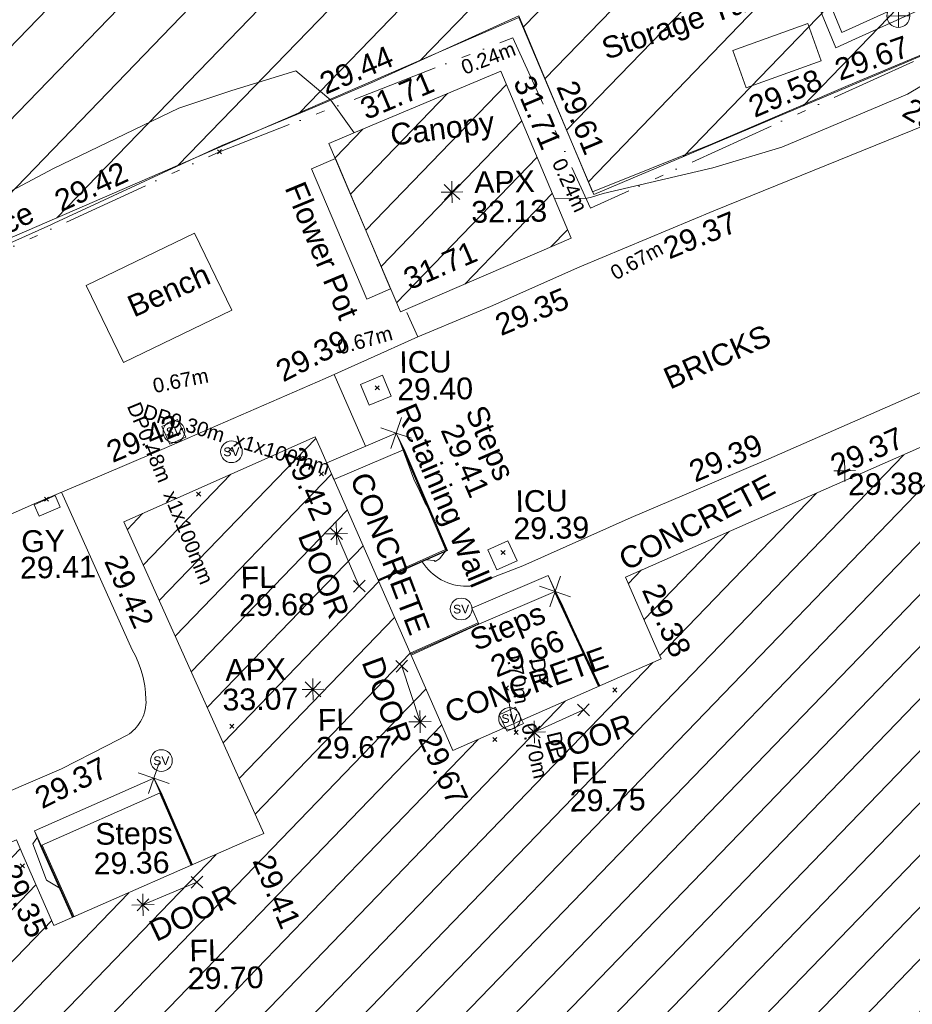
# Model space of a CAD drawing. Header units: millimetres. Extents: x -290717 to 520720, y -103372 to 287762.
# Tile 320 of 375: x 312091 to 327508, y 91078 to 108074. Entities that reach past the tile are written whole.
import ezdxf

# ---------------------------------------------------------------- set-up
doc = ezdxf.new("R2010")
doc.units = ezdxf.units.MM
for name, pattern in [('IMPORT-HIDDEN2 _3_', [4762.5, 3175, -1587.5]), ('IMPORT-UG_ELEC_LV_QLB2 _2_', [2700, 1500, -300.0000000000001, 0, -250, 150, -300.0000000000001, 0, -200]), ('IMPORT-UG_ELEC_STREET LIGHTING_QLB2 _2_', [2700, 1500, -300.0000000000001, 0, -250, 150, -300.0000000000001, 0, -200]), ('IMPORT-UG_WATER_QLB2 _2_', [2500, 1500, -300.0000000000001, 0, -50, 150, -300.0000000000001, 0, -200])]:
    doc.linetypes.add(name, pattern=pattern)
for name, color, linetype, lineweight, true_color in [('00_TOPO_APEX_BUILDING', 7, 'Continuous', 9, 0x666666), ('00_TOPO_LEVEL_FLOOR', 7, 'Continuous', 9, 0x666666), ('00_TOPO_SERV_STOP_VALVE', 7, 'Continuous', 9, 0x666666), ('00_TOPO_TOP_OF_WALL', 7, 'Continuous', 9, 0x666666), ('00_UAV_APEX_BUILDING', 7, 'Continuous', 9, 0x666666), ('00_UAV_BUILDING_CANOPY', 7, 'Continuous', 9, 0xff7fff), ('00_UAV_BUILDING_HATCH', 7, 'Continuous', 9, 0x999999), ('00_UAV_BUILDING_OUTLINE', 5, 'Continuous', 9, 0x0000ff), ('00_UAV_COLLECTION_TANK', 4, 'Continuous', 9, 0x00ffff), ('00_UAV_CONCRETE', 9, 'Continuous', 9, 0x808080), ('00_UAV_FENCE', 7, 'Continuous', 9, 0x264c2f), ('00_UAV_FURN_BENCH', 7, 'Continuous', 9, 0x999999), ('00_UAV_FURN_FLOWER_POT', 9, 'Continuous', 9, 0x808080), ('00_UAV_INT_DOOR', 7, 'Continuous', 9, 0x7f4f3f), ('00_UAV_LEVEL_FLOOR', 7, 'Continuous', 9, 0x666666), ('00_UAV_LEVEL_SPOT', 7, 'Continuous', 9, 0x666666), ('00_UAV_SERV_GULLY', 7, 'Continuous', 9, 0x5252a5), ('00_UAV_SERV_IC', 5, 'Continuous', 9, 0x0000ff), ('00_UAV_STEPS', 7, 'Continuous', 9, 0x666666), ('00_UAV_WALL', 7, 'Continuous', 9, 0x7c00a5), ('00_UAV_WALL_RETAINING', 7, 'Continuous', 9, 0x7c00a5), ('01_DTM_CONTOUR_MNR', 7, 'Continuous', 9, 0xa5a552), ('12333-PUM-2D-U-0001-C01 - Rev2_REVIT IMPORT_dwg', 7, 'Continuous', 9, 0x767676), ('PUM-CHAMBER EXTENTS', 6, 'IMPORT-HIDDEN2 _3_', 9, 0xff00ff), ('PUM-ELECTRIC-LV-QLB2', 1, 'IMPORT-UG_ELEC_LV_QLB2 _2_', 9, 0xff0000), ('PUM-ELECTRIC-MH', 1, 'Continuous', 9, 0xff0000), ('PUM-ELECTRIC-SL-QLB2', 7, 'IMPORT-UG_ELEC_STREET LIGHTING_QLB2 _2_', 9, 0xff7f7f), ('PUM-UNABLE TO SURVEY', 190, 'Continuous', 9, 0x7f00ff), ('PUM-WATER-MH', 5, 'Continuous', 9, 0x0000ff), ('PUM-WATER-QLB2', 5, 'IMPORT-UG_WATER_QLB2 _2_', 9, 0x0000ff)]:
    doc.layers.add(name, color=color, linetype=linetype, lineweight=lineweight, true_color=true_color)
for name, color, linetype, lineweight in [('00_UAV_DRIVE_WAY', 7, 'Continuous', 9), ('00_UAV_SURFACE', 7, 'Continuous', 9), ('00_UAV_SURVEY_TEXT', 7, 'Continuous', 9), ('GEN-TEXT', 7, 'Continuous', 9)]:
    doc.layers.add(name, color=color, linetype=linetype, lineweight=lineweight)
doc.styles.add('Arial_1', font='arial.ttf', dxfattribs={"height": 250})
doc.styles.add('Swis721 Lt BT', font='swissl.ttf', dxfattribs={"height": 399.9999999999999})
doc.styles.add('Swis721 Lt BT_2', font='swissl.ttf', dxfattribs={"height": 375})
pattern_1 = [(45, (0, 0), (-441.9417382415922, 441.9417382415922), [])]

# ---------------------------------------------------------------- blocks, each defined once
blk = doc.blocks.new('12333-PUM-2D-U-0001-C01 - Rev2_REVIT IMPORT_dwg_MSL_Apex_SYM-2077252-Site Location Plan Existing')
at = {"layer": '00_TOPO_APEX_BUILDING', "color": 254, "true_color": 0xcccccc, "flags": 128}
for points in [[(500.8627267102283, 0), (0, 0), (0, 500.8627267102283)], [(0, -500.8627267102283), (0, 0), (-500.8627267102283, 0)], [(354.163430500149, 354.1634305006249), (0, 0), (-354.1634305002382, 354.1634305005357)], [(354.1634305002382, -354.1634305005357), (0, 0), (-354.163430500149, -354.1634305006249)]]:
    blk.add_lwpolyline(points, dxfattribs=at)
blk = doc.blocks.new('12333-PUM-2D-U-0001-C01 - Rev2_REVIT IMPORT_dwg_MSL_Sluice_Valve_SYM-2077246-Site Location Plan Existing')
at = {"layer": '00_TOPO_SERV_STOP_VALVE', "color": 254, "true_color": 0xcccccc}
blk.add_circle((0, 0), 500.0000000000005, dxfattribs=at)
at = {"layer": '00_TOPO_SERV_STOP_VALVE', "insert": (0, 198.9876086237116), "char_height": 399.9999999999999, "width": 785.1100955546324, "attachment_point": 2, "line_spacing_factor": 1.005061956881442, "style": 'Swis721 Lt BT'}
blk.add_mtext('SV', dxfattribs=at)
blk = doc.blocks.new('12333-PUM-2D-U-0001-C01 - Rev2_REVIT IMPORT_dwg_MSL_Node_Linework_1-2077247-Site Location Plan Existing')
at = {"layer": '00_UAV_STEPS', "color": 254, "true_color": 0xcccccc, "flags": 128}
for points in [[(256.5421955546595, 704.8438894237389), (0, 0), (-704.8438894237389, 256.5421955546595)], [(704.8438894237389, -256.5421955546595), (0, 0), (-256.5421955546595, -704.8438894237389)]]:
    blk.add_lwpolyline(points, dxfattribs=at)
blk = doc.blocks.new('12333-PUM-2D-U-0001-C01 - Rev2_REVIT IMPORT_dwg_TOW-2077249-Site Location Plan Existing')
at = {"layer": '00_TOPO_TOP_OF_WALL', "color": 254, "true_color": 0xcccccc, "flags": 128}
for points in [[(0, 525.0554400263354), (0, 0), (-525.0554401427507, 0)], [(525.0554401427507, 0), (0, 0), (0, -525.0554400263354)]]:
    blk.add_lwpolyline(points, dxfattribs=at)
at = {"layer": '00_TOPO_TOP_OF_WALL', "color": 254, "true_color": 0xcccccc}
blk.add_circle((0, 0), 525.0554401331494, dxfattribs=at)
blk = doc.blocks.new('12333-PUM-2D-U-0001-C01 - Rev2_REVIT IMPORT_dwg_MSL_FLlvl_SYM-V141-Site Location Plan Existing')
at = {"layer": '00_TOPO_LEVEL_FLOOR', "color": 254, "true_color": 0xcccccc, "flags": 128}
for points in [[(38.9261101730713, 0), (0, 0), (0, 38.9261101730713)], [(0, -38.9261101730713), (0, 0), (-38.9261101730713, 0)]]:
    blk.add_lwpolyline(points, dxfattribs=at)
blk = doc.blocks.new('12333-PUM-2D-U-0001-C01 - Rev2_REVIT IMPORT_dwg_MSL_Node_Linework-V165-Site Location Plan Existing')
at = {"layer": '00_UAV_INT_DOOR', "color": 9, "true_color": 0xd4c4bf, "flags": 128}
for points in [[(530.3860888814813, 530.3860888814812), (0, 0), (-530.3860888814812, 530.3860888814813)], [(530.3860888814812, -530.3860888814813), (0, 0), (-530.3860888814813, -530.3860888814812)]]:
    blk.add_lwpolyline(points, dxfattribs=at)
blk = doc.blocks.new('12333-PUM-2D-U-0001-C01 - Rev2_REVIT IMPORT_dwg_UAV-2077255-Site Location Plan Existing')
at = {"layer": '00_UAV_LEVEL_SPOT', "color": 254, "true_color": 0xcccccc, "flags": 128}
for points in [[(500.0000000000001, 0), (0, 0), (0, 500.0000000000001)], [(0, -500.0000000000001), (0, 0), (-500.0000000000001, 0)]]:
    blk.add_lwpolyline(points, dxfattribs=at)
blk = doc.blocks.new('12333-PUM-2D-U-0001-C01 - Rev2_REVIT IMPORT_dwg_MGS62954_T2_Galway_ITM_3d_Rev1-2077680-Site Location Plan Existing')
at = {"layer": '00_UAV_BUILDING_HATCH', "true_color": 0xcccccc}
h = blk.add_hatch(dxfattribs=at)
h.set_pattern_fill('FP_1', color=254, style=0, pattern_type=2)
h.set_pattern_definition(pattern_1)
h.paths.add_polyline_path([(534222375.6066167, 725652874.3746083), (534225344.6066167, 725654095.3746083), (534224183.6066169, 725657002.3746082), (534221193.6066169, 725655805.3746083), (534221552.5510837, 725654915.3016536)])
h = blk.add_hatch(dxfattribs=at)
h.set_pattern_fill('FP_1', color=254, style=0, pattern_type=2)
h.set_pattern_definition(pattern_1)
h.paths.add_polyline_path([(534216501.2405841, 725624672.1803256), (534222581.0661842, 725627217.478084), (534219773.1094857, 725633924.7039714), (534222076.2973717, 725634888.9255378), (534223209.8598302, 725632181.2415231), (534229137.0404626, 725634662.6349992), (534228000.6934177, 725637376.9704161), (534230290.8793015, 725638335.7487396), (534233115.7327259, 725631588.1624868), (534239218.3983119, 725634143.0221257), (534232255.898877, 725650773.9966983), (534226181.442049, 725648230.9465574), (534226776.7979999, 725646808.84954), (534223150.4552031, 725645290.69379), (534220866.391756, 725650746.522041), (534217539.2405843, 725649334.1803254), (534219859.2598308, 725643915.1645024), (534216208.936678, 725642386.9694604), (534215584.7937852, 725643877.828408), (534209523.2405842, 725641340.1803257), (534213745.2493151, 725631255.2789888)])
at = {"layer": '00_UAV_BUILDING_CANOPY', "color": 254, "true_color": 0xcccccc, "flags": 128}
blk.add_lwpolyline([(534224183.6066167, 725657002.3746085), (534225344.6066168, 725654095.3746083), (534223615.3917969, 725653384.2357419), (534222375.6066167, 725652874.3746083), (534221193.6066167, 725655805.3746083), (534221656.9620135, 725655990.8717353)], close=True, dxfattribs=at)
at = {"layer": '00_UAV_BUILDING_OUTLINE', "color": 254, "true_color": 0xcccccc, "flags": 128}
blk.add_lwpolyline([(534210739.3507093, 725638435.318823), (534209523.2405841, 725641340.1803255), (534211230.5078885, 725642054.9218211), (534215584.7937852, 725643877.8284079), (534215692.7410397, 725643619.9801939), (534216208.936678, 725642386.9694604), (534219587.6421062, 725643801.4526905), (534219859.2598307, 725643915.1645023), (534218007.3006662, 725648240.9027615), (534217539.2405842, 725649334.1803256), (534220866.3917559, 725650746.522041), (534220942.078151, 725650565.7337298), (534222870.5324509, 725645959.3312837), (534223150.4552029, 725645290.69379), (534226776.7979999, 725646808.84954), (534226649.6707504, 725647112.51205), (534226181.4420491, 725648230.9465573), (534229675.1375241, 725649693.5699692), (534232255.898877, 725650773.9966983), (534233106.3204159, 725648742.6372534), (534235037.1648532, 725644130.5256053), (534236968.0092909, 725639518.4139572)], dxfattribs=at)
at = {"layer": '00_UAV_COLLECTION_TANK', "color": 254, "true_color": 0xcccccc, "flags": 128}
blk.add_lwpolyline([(534229715.6066167, 725657083.3746083), (534228415.6066167, 725656640.3746083), (534228195.7173141, 725657285.6479571), (534229495.717314, 725657728.647957)], close=True, dxfattribs=at)
at = {"layer": '00_UAV_CONCRETE', "color": 254, "true_color": 0xcccccc}
blk.add_line((534222442.9561338, 725646980.6614721), (534223626.4036693, 725647485.5152886), dxfattribs=at)
at = {"layer": '00_UAV_CONCRETE', "color": 254, "true_color": 0xcccccc, "flags": 128}
for points in [[(534234547.6066167, 725651144.3746083), (534233825.7809303, 725652846.5499713), (534233308.9915096, 725654081.3742646), (534232833.1129102, 725655210.2214566), (534232603.4520167, 725655750.8572199), (534232377.9870695, 725656281.6154689), (534228249.7992914, 725654692.9293654), (534227819.6066167, 725654527.3746083), (534225485.6066168, 725653601.3746082), (534223935.6066167, 725652943.3746083), (534223615.6702537, 725652816.7121049), (534222667.6066166, 725652441.3746084)], [(534222267.6066168, 725650786.3746082), (534222401.02042, 725650503.8490468), (534223119.4969112, 725648744.4548311), (534221918.8408713, 725648232.5894164)], [(534224847.6066167, 725648283.3746083), (534224971.3842397, 725648004.5258487), (534225706.1894404, 725646360.6430045)], [(534217975.9329507, 725644902.6593668), (534218098.1402934, 725644652.2904525), (534218619.920873, 725643396.3195751)], [(534215902.9329508, 725644030.6593664), (534215999.0624833, 725643768.4086597), (534216531.2128013, 725642521.8892341)]]:
    blk.add_lwpolyline(points, dxfattribs=at)
at = {"layer": '00_UAV_DRIVE_WAY', "color": 254, "true_color": 0xcccccc, "flags": 128}
blk.add_lwpolyline([(534204592.4373671, 725643831.0759318), (534205817.3712668, 725644372.7010932), (534207129.3712668, 725644913.7010932), (534206769.3712668, 725645813.7010931), (534207937.7221216, 725646312.9124151), (534208316.3712668, 725646474.7010931), (534211360.3712668, 725647744.7010933), (534212552.9659103, 725648236.1290909), (534213896.371267, 725648789.7010932), (534216035.3712668, 725649687.7010933), (534217172.8788086, 725650147.2780991), (534218124.371267, 725650531.7010932), (534221058.3712668, 725651746.7010931), (534221790.8225183, 725652062.885103), (534222667.6066166, 725652441.3746084), (534222485.6066167, 725652863.3746083)], dxfattribs=at)
at = {"layer": '00_UAV_FENCE', "color": 254, "true_color": 0xcccccc}
for p, q in [((534224955.3680381, 725647999.1757696), (534225684.0252553, 725646351.364046)), ((534223636.3892791, 725647461.0403934), (534222456.1277193, 725646949.1991638)), ((534218075.9058178, 725644641.674336), (534218594.5324004, 725643385.6907797)), ((534216562.6057841, 725642535.0317967), (534216029.564365, 725643780.888158))]:
    blk.add_line(p, q, dxfattribs=at)
at = {"layer": '00_UAV_FENCE', "color": 254, "true_color": 0xcccccc, "flags": 128}
for points in [[(534202510.3509521, 725648761.7753834), (534205347.9395009, 725649829.8071387), (534207189.5823609, 725650521.071677), (534208187.9395009, 725650895.8071387), (534211778.3764383, 725652501.459303), (534213102.9395009, 725653093.8071387), (534216367.4685073, 725654485.8738263), (534216425.939501, 725654510.8071387), (534219342.939501, 725655803.8071386), (534220815.6066167, 725656379.3746083), (534220964.9989092, 725656440.1334683), (534221978.6066166, 725656852.3746082), (534224510.6066167, 725657948.3746082), (534224926.5756717, 725656904.1864964), (534225729.6066167, 725654888.3746083), (534227810.6066167, 725655682.3746083), (534228365.1312739, 725655908.8211217), (534230178.6066167, 725656649.3746084), (534232945.6066167, 725657752.3746084), (534233001.9231317, 725657774.3690926), (534236786.7809302, 725659252.5499719)], [(534222381.1088584, 725650494.2605124), (534223085.6066167, 725648758.3746083), (534221907.4122285, 725648259.8884441)]]:
    blk.add_lwpolyline(points, dxfattribs=at)
at = {"layer": '00_UAV_FURN_BENCH', "color": 254, "true_color": 0xcccccc, "flags": 128}
blk.add_lwpolyline([(534216959.3715001, 725653425.701), (534218846.3715001, 725654297.701), (534219465.6415192, 725652957.6063603), (534217578.6415192, 725652085.6063602)], close=True, dxfattribs=at)
at = {"layer": '00_UAV_FURN_FLOWER_POT', "color": 254, "true_color": 0xcccccc, "flags": 128}
blk.add_lwpolyline([(534221300.4811485, 725655540.3583198), (534222213.7684373, 725653275.6840023), (534221797.7149496, 725653107.8998935), (534220884.4276609, 725655372.5742112)], close=True, dxfattribs=at)
at = {"layer": '00_UAV_INT_DOOR', "color": 254, "true_color": 0xcccccc}
for p, q in [((534221205.904, 725649066.0150001), (534221583.904, 725648154.0150001)), ((534222590.904, 725645797.0150001), (534222293.904, 725646759.015)), ((534224560.7450001, 725645582.5035), (534225417.7450001, 725645950.5035)), ((534217751.7450001, 725642719.5035), (534218691.7450001, 725643094.5034999))]:
    blk.add_line(p, q, dxfattribs=at)
at = {"layer": '00_UAV_SERV_GULLY', "color": 254, "true_color": 0xcccccc, "flags": 128}
blk.add_lwpolyline([(534215994.6066167, 725649658.3746083), (534216360.6066168, 725649808.3746082), (534216443.5179002, 725649606.0710763), (534216077.5179003, 725649456.0710763)], close=True, dxfattribs=at)
at = {"layer": '00_UAV_SERV_IC', "color": 254, "true_color": 0xcccccc, "flags": 128}
for points in [[(534221664.6066167, 725651636.3746083), (534222047.6066167, 725651789.3746083), (534222192.6156233, 725651426.3782061), (534221809.6156234, 725651273.3782061)], [(534224314.6066167, 725648544.3746083), (534223965.6066167, 725648394.3746082), (534223815.7163234, 725648743.1193573), (534224164.7163233, 725648893.1193573)]]:
    blk.add_lwpolyline(points, close=True, dxfattribs=at)
at = {"layer": '00_UAV_STEPS', "color": 254, "true_color": 0xcccccc, "flags": 128}
for points in [[(534221057.4018319, 725650290.2658145), (534222267.6066168, 725650786.3746082), (534222386.4565737, 725650496.4527434), (534221178.4067721, 725650001.2273592)], [(534223521.6066167, 725647742.3746082), (534224847.6066167, 725648283.3746083), (534224962.3892791, 725648002.0403935), (534223636.3892791, 725647461.0403934)], [(534218084.2405841, 725644645.1803255), (534216011.2405841, 725643773.1803254), (534215902.9329508, 725644030.6593664), (534217975.9329507, 725644902.6593668)]]:
    blk.add_lwpolyline(points, close=True, dxfattribs=at)
at = {"layer": '00_UAV_SURFACE', "color": 254, "true_color": 0xcccccc}
blk.add_line((534221730.1387699, 725650566.0461742), (534221215.3211959, 725651814.4531213), dxfattribs=at)
at = {"layer": '00_UAV_SURFACE', "color": 254, "true_color": 0xcccccc, "flags": 128}
for points in [[(534222674.8481652, 725648554.8915362), (534222745.1313964, 725648460.213726), (534222781.4256979, 725648417.2469968), (534222820.3462841, 725648376.6439905), (534222861.7395533, 725648338.5649488), (534222905.4421451, 725648303.1601523), (534222951.2815855, 725648270.5693277), (534222999.0769669, 725648240.9210958), (534223010.6066166, 725648234.3746083), (534223060.557619, 725648208.522848), (534223112.0332999, 725648185.8585495), (534223164.8305085, 725648166.4711586), (534223218.7408779, 725648150.4371884), (534223273.551649, 725648137.8199179), (534223329.0465084, 725648128.6691413), (534223385.0064436, 725648123.0209727), (534223441.210606, 725648120.897703), (534223497.4371836, 725648122.3077115), (534224413.6066167, 725648458.3746084), (534226301.6066167, 725649256.3746084), (534227227.4778247, 725649632.9213923), (534228691.6066167, 725650228.3746083), (534231788.6066167, 725651519.3746082)], [(534216471.6653882, 725649863.9731079), (534217644.3712668, 725647122.7010932), (534217696.4314775, 725647017.8399298), (534217741.8046725, 725646909.9167984), (534217780.3117843, 725646799.3576223), (534217811.8008428, 725646686.5987278), (534217828.3712669, 725646612.7010931), (534217848.0452306, 725646497.2928427), (534217860.4338284, 725646380.8769858), (534217865.4881679, 725646263.9129626), (534217865.3712667, 725646211.7010932), (534217862.0512781, 725646168.6628909), (534217856.0354493, 725646125.9180784), (534217847.3475227, 725646083.6353503), (534217836.021785, 725646041.9815768), (534217822.1029341, 725646001.1211462), (534217805.6459011, 725645961.2153164), (534217786.7156347, 725645922.4215773), (534217765.3868437, 725645884.8930303), (534217741.7437032, 725645848.7777827), (534217715.8795221, 725645814.2183656), (534217687.8963741, 725645781.3511691), (534217668.371267, 725645760.7010931), (534217637.1214883, 725645730.9225688), (534217604.063565, 725645703.1649952), (534217569.3279614, 725645677.537919), (534217533.0517632, 725645654.1424787), (534217520.3712668, 725645646.7010933), (534217178.8712997, 725645479.8729292), (534216388.3712668, 725645093.7010932), (534214424.3712668, 725644293.7010932)]]:
    blk.add_lwpolyline(points, dxfattribs=at)
at = {"layer": '00_UAV_WALL', "color": 254, "true_color": 0xcccccc, "flags": 128}
blk.add_lwpolyline([(534229414.6066167, 725659272.3746084), (534230084.6066168, 725657567.3746084), (534231982.6066167, 725658391.3746083), (534231565.4028459, 725659406.5091871), (534231301.6066167, 725660048.3746082), (534231487.1642875, 725660124.6357874), (534232242.9415644, 725658285.6887275), (534230319.6295652, 725657450.6997458), (534229973.8878953, 725657300.5990418), (534229227.8881533, 725659199.0013703)], close=True, dxfattribs=at)
at = {"layer": '00_UAV_WALL_RETAINING', "color": 254, "true_color": 0xcccccc}
for p, q in [((534224962.3892791, 725648002.0403935), (534225692.5639012, 725646354.9387202)), ((534223633.6612041, 725647467.7269506), (534222448.9269484, 725646966.3992852)), ((534218084.2405841, 725644645.1803255), (534218603.0268348, 725643389.2469448)), ((534216011.2405841, 725643773.1803254), (534216545.7104279, 725642527.9586148))]:
    blk.add_line(p, q, dxfattribs=at)
at = {"layer": '00_UAV_WALL_RETAINING', "color": 254, "true_color": 0xcccccc, "flags": 128}
blk.add_lwpolyline([(534222386.4565737, 725650496.4527434), (534223109.2405001, 725648748.1805), (534221913.6206647, 725648245.058663)], dxfattribs=at)
at = {"layer": '01_DTM_CONTOUR_MNR', "color": 254, "true_color": 0xcccccc, "flags": 128}
for points in [[(534232417.6820374, 725657179.5278105), (534231198.1405994, 725656478.7672632), (534229012.3237262, 725655601.0704659), (534227813.57773, 725655268.5610642), (534225911.2100469, 725654858.7867862), (534225713.2832559, 725654800.1475006), (534225633.0686034, 725654784.4043444), (534225071.9182818, 725654778.1523771)], [(534221631.8869498, 725655980.8333236), (534221240.0000001, 725656550.0000001), (534220642.5780159, 725657068.3972986), (534219532.9904652, 725656748.6432725), (534218609.1484993, 725656458.0175025), (534216430.0000002, 725655457.1746883), (534215784.2907109, 725655126.6523712), (534213483.1734713, 725654049.3741802), (534212954.855961, 725653811.3875372), (534212270.588423, 725653503.1525835), (534209031.095113, 725652221.7208918), (534208257.7707911, 725651893.9716024), (534207429.3400388, 725651556.933603), (534205933.2822344, 725651228.7972099), (534204937.359592, 725650991.6724536), (534203825.6346693, 725650361.6459333), (534202971.4388769, 725649674.5384889), (534202451.8742805, 725649388.7755824), (534202357.650269, 725649366.3070223)], [(534222308.6910853, 725650686.1534048), (534222439.808791, 725650313.2866477), (534222559.9841431, 725649983.6995772), (534222656.4143224, 725649770.8916289), (534222739.485057, 725649580.4619833), (534222839.9999999, 725649410.0000001), (534223099.107143, 725648753.9285717), (534222976.1171098, 725648599.7203767), (534222902.8928571, 725648554.7857144), (534222882.2281922, 725648576.6719345), (534222752.5000002, 725648591.2500002), (534222384.7338936, 725648437.3949581), (534221914.6551366, 725648242.5876712)], [(534224894.269174, 725648169.0039041), (534225066.6424112, 725647812.6040052), (534225400.0000001, 725647030), (534225697.7312301, 725646357.1020044)], [(534218089.447388, 725644647.3705487), (534218306.4179977, 725644129.8266459), (534218609.3288819, 725643391.8852749)], [(534216539.0364561, 725642525.1645797), (534216320.0000001, 725643030), (534216095.9775764, 725643176.7547227), (534215866.7889538, 725643806.6353841), (534215949.6703377, 725643919.5508765)]]:
    blk.add_lwpolyline(points, dxfattribs=at)
for name, p, xscale, yscale, zscale in [('12333-PUM-2D-U-0001-C01 - Rev2_REVIT IMPORT_dwg_TOW-2077249-Site Location Plan Existing', (534231063.3695001, 725657832.5445001), 0.375, 0.375, 0.375), ('12333-PUM-2D-U-0001-C01 - Rev2_REVIT IMPORT_dwg_MSL_Apex_SYM-2077252-Site Location Plan Existing', (534223302.6065, 725654928.3744999), 0.375, 0.375, 0.375), ('12333-PUM-2D-U-0001-C01 - Rev2_REVIT IMPORT_dwg_MSL_Sluice_Valve_SYM-2077246-Site Location Plan Existing', (534218429.3715001, 725650875.701), 0.375, 0.375, 0.375), ('12333-PUM-2D-U-0001-C01 - Rev2_REVIT IMPORT_dwg_MSL_Node_Linework_1-2077247-Site Location Plan Existing', (534222267.6066168, 725650786.3746082), 0.375, 0.375, 0.375), ('12333-PUM-2D-U-0001-C01 - Rev2_REVIT IMPORT_dwg_MSL_Sluice_Valve_SYM-2077246-Site Location Plan Existing', (534219416.3715002, 725650512.7010001), 0.375, 0.375, 0.375), ('12333-PUM-2D-U-0001-C01 - Rev2_REVIT IMPORT_dwg_UAV-2077255-Site Location Plan Existing', (534230000.0000001, 725650000.0000001), 0.375, 0.375, 0.375), ('12333-PUM-2D-U-0001-C01 - Rev2_REVIT IMPORT_dwg_MSL_FLlvl_SYM-V141-Site Location Plan Existing', (534221205.904, 725649066.0150001), 4.94, 4.94, 4.94), ('12333-PUM-2D-U-0001-C01 - Rev2_REVIT IMPORT_dwg_MSL_Node_Linework-V165-Site Location Plan Existing', (534221205.904, 725649066.0150001), 0.19, 0.19, 0.19), ('12333-PUM-2D-U-0001-C01 - Rev2_REVIT IMPORT_dwg_MSL_Node_Linework_1-2077247-Site Location Plan Existing', (534224962.3892791, 725648002.0403935), 0.375, 0.375, 0.375), ('12333-PUM-2D-U-0001-C01 - Rev2_REVIT IMPORT_dwg_MSL_Node_Linework-V165-Site Location Plan Existing', (534221583.904, 725648154.0150001), 0.19, 0.19, 0.19), ('12333-PUM-2D-U-0001-C01 - Rev2_REVIT IMPORT_dwg_MSL_Sluice_Valve_SYM-2077246-Site Location Plan Existing', (534223335.6066167, 725647729.3746084), 0.375, 0.375, 0.375), ('12333-PUM-2D-U-0001-C01 - Rev2_REVIT IMPORT_dwg_MSL_Node_Linework-V165-Site Location Plan Existing', (534222293.904, 725646759.015), 0.19, 0.19, 0.19), ('12333-PUM-2D-U-0001-C01 - Rev2_REVIT IMPORT_dwg_MSL_Apex_SYM-2077252-Site Location Plan Existing', (534220751.6065001, 725646386.3745002), 0.375, 0.375, 0.375), ('12333-PUM-2D-U-0001-C01 - Rev2_REVIT IMPORT_dwg_MSL_Node_Linework-V165-Site Location Plan Existing', (534225417.7450001, 725645950.5035), 0.19, 0.19, 0.19), ('12333-PUM-2D-U-0001-C01 - Rev2_REVIT IMPORT_dwg_MSL_FLlvl_SYM-V141-Site Location Plan Existing', (534222590.904, 725645797.0150001), 4.94, 4.94, 4.94), ('12333-PUM-2D-U-0001-C01 - Rev2_REVIT IMPORT_dwg_MSL_Node_Linework-V165-Site Location Plan Existing', (534222590.904, 725645797.0150001), 0.19, 0.19, 0.19), ('12333-PUM-2D-U-0001-C01 - Rev2_REVIT IMPORT_dwg_MSL_Sluice_Valve_SYM-2077246-Site Location Plan Existing', (534224137.904, 725645825.0150001), 0.375, 0.375, 0.375), ('12333-PUM-2D-U-0001-C01 - Rev2_REVIT IMPORT_dwg_MSL_FLlvl_SYM-V141-Site Location Plan Existing', (534224560.7450001, 725645582.5035), 4.94, 4.94, 4.94), ('12333-PUM-2D-U-0001-C01 - Rev2_REVIT IMPORT_dwg_MSL_Node_Linework-V165-Site Location Plan Existing', (534224560.7450001, 725645582.5035), 0.19, 0.19, 0.19), ('12333-PUM-2D-U-0001-C01 - Rev2_REVIT IMPORT_dwg_MSL_Sluice_Valve_SYM-2077246-Site Location Plan Existing', (534218113.3712668, 725645202.7010931), 0.375, 0.375, 0.375), ('12333-PUM-2D-U-0001-C01 - Rev2_REVIT IMPORT_dwg_MSL_Node_Linework_1-2077247-Site Location Plan Existing', (534217975.9329507, 725644902.6593668), 0.375, 0.375, 0.375), ('12333-PUM-2D-U-0001-C01 - Rev2_REVIT IMPORT_dwg_MSL_Node_Linework-V165-Site Location Plan Existing', (534218691.7450001, 725643094.5034999), 0.19, 0.19, 0.19), ('12333-PUM-2D-U-0001-C01 - Rev2_REVIT IMPORT_dwg_MSL_FLlvl_SYM-V141-Site Location Plan Existing', (534217751.7450001, 725642719.5035), 4.94, 4.94, 4.94), ('12333-PUM-2D-U-0001-C01 - Rev2_REVIT IMPORT_dwg_MSL_Node_Linework-V165-Site Location Plan Existing', (534217751.7450001, 725642719.5035), 0.19, 0.19, 0.19)]:
    blk.add_blockref(name, p, dxfattribs=dict(xscale=xscale, yscale=yscale, zscale=zscale))
at = {"layer": '00_UAV_APEX_BUILDING', "char_height": 375, "attachment_point": 1, "line_spacing_factor": 1.005061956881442, "style": 'Swis721 Lt BT_2'}
for s, insert, width in [('APX', (534223688.8209363, 725655278.4885665), 1130.237340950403), ('32.13', (534223629.2413968, 725654766.482188), 1495.902363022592), ('APX', (534219245.0839522, 725646934.6179535), 1130.237340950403), ('33.07', (534219185.5044128, 725646422.611575), 1495.902363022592)]:
    blk.add_mtext(s, dxfattribs=dict(at, insert=insert, width=width))
at = {"layer": '00_UAV_BUILDING_CANOPY', "color": 251, "true_color": 0x666666, "char_height": 375, "attachment_point": 1, "line_spacing_factor": 1.005061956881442, "style": 'Swis721 Lt BT_2'}
for s, insert, width, rotation in [('31.71', (534221704.998203, 725656543.542423), 1495.902363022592, 21.817926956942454), ('31.71', (534224736.2376229, 725656953.8840368), 1495.902363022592, 291.77081910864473), ('Canopy', (534222236.7635679, 725656117.3640137), 2113.25889379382, 6.270000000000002), ('31.71', (534222398.6554747, 725653592.0320567), 1495.902363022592, 22.35489461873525)]:
    blk.add_mtext(s, dxfattribs=dict(at, insert=insert, width=width, rotation=rotation))
at = {"layer": '00_UAV_BUILDING_OUTLINE', "color": 251, "true_color": 0x666666, "char_height": 375, "width": 1495.902363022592, "attachment_point": 1, "line_spacing_factor": 1.005061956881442, "style": 'Swis721 Lt BT_2'}
for s, insert, rotation in [('29.37', (534229714.5010489, 725650246.9259824), 22.71645297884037), ('29.42', (534220655.2599887, 725650616.9949479), 292.7164529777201), ('29.42', (534217524.4893073, 725648809.6547418), 293.17700529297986), ('29.38', (534226803.381629, 725648150.0426775), 292.71645297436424), ('29.67', (534222892.2600252, 725645657.6886642), 293.43887685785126), ('29.41', (534219999.6716312, 725643585.9533087), 291.69601935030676), ('29.35', (534215610.0320113, 725643502.3704976), 292.7164529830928)]:
    blk.add_mtext(s, dxfattribs=dict(at, insert=insert, rotation=rotation))
at = {"layer": '00_UAV_COLLECTION_TANK', "color": 251, "true_color": 0x666666, "insert": (534225894.3855022, 725657518.8035076), "char_height": 375, "width": 3599.663464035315, "attachment_point": 1, "rotation": 17.91724945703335, "line_spacing_factor": 1.005061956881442, "style": 'Swis721 Lt BT_2'}
blk.add_mtext('Storage Tank', dxfattribs=at)
at = {"layer": '00_UAV_CONCRETE', "color": 251, "true_color": 0x666666, "char_height": 375, "width": 1495.902363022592, "attachment_point": 1, "line_spacing_factor": 1.005061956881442, "style": 'Swis721 Lt BT_2'}
for s, insert, rotation in [('29.36', (534231268.4538466, 725656437.4107118), 328.60515983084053), ('29.37', (534226896.1386769, 725654046.3852041), 21.367631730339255), ('29.35', (534223968.0979996, 725652774.3186688), 21.59856579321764)]:
    blk.add_mtext(s, dxfattribs=dict(at, insert=insert, rotation=rotation))
at = {"layer": '00_UAV_DRIVE_WAY', "color": 251, "true_color": 0x666666, "char_height": 375, "width": 1495.902363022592, "attachment_point": 1, "line_spacing_factor": 1.005061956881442, "style": 'Swis721 Lt BT_2'}
for s, insert, rotation in [('29.39', (534220165.8503125, 725652028.7000865), 26.027941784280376), ('29.42', (534217219.1609496, 725650700.0984386), 21.999745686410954)]:
    blk.add_mtext(s, dxfattribs=dict(at, insert=insert, rotation=rotation))
at = {"layer": '00_UAV_FENCE', "color": 251, "true_color": 0x666666, "char_height": 375, "attachment_point": 1, "line_spacing_factor": 1.005061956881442, "style": 'Swis721 Lt BT_2'}
for s, insert, width, rotation in [('29.44', (534221010.0057411, 725656993.0590959), 1495.902363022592, 22.13190950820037), ('29.61', (534225479.1640126, 725656855.2121147), 1495.902363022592, 291.72065666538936), ('29.58', (534228409.3534495, 725656461.810058), 1495.902363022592, 22.21321320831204), ('29.42', (534216395.8349811, 725655039.9024426), 1495.902363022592, 23.854384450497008), ('Fence', (534214639.1028317, 725654283.4046326), 1681.10932225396, 25.239343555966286)]:
    blk.add_mtext(s, dxfattribs=dict(at, insert=insert, width=width, rotation=rotation))
at = {"layer": '00_UAV_FURN_BENCH', "color": 251, "true_color": 0x666666, "insert": (534217624.6300295, 725653201.2053239), "char_height": 375, "width": 1728.598286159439, "attachment_point": 1, "rotation": 22.956814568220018, "line_spacing_factor": 1.005061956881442, "style": 'Swis721 Lt BT_2'}
blk.add_mtext('Bench', dxfattribs=at)
at = {"layer": '00_UAV_FURN_FLOWER_POT', "color": 251, "true_color": 0x666666, "insert": (534220759.0496259, 725655191.1103517), "char_height": 375, "width": 2858.835627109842, "attachment_point": 1, "rotation": 291.49011635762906, "line_spacing_factor": 1.005061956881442, "style": 'Swis721 Lt BT_2'}
blk.add_mtext('Flower Pot', dxfattribs=at)
at = {"layer": '00_UAV_INT_DOOR', "color": 251, "true_color": 0x666666, "char_height": 375, "width": 1790.333939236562, "attachment_point": 1, "line_spacing_factor": 1.005061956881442, "style": 'Swis721 Lt BT_2'}
for insert, rotation in [((534220886.0808614, 725649173.9723676), 289.82413078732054), ((534221951.7941154, 725646967.1313294), 289.0475152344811), ((534224705.5368429, 725645375.3305044), 18.93180635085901), ((534217814.0142896, 725642411.9135344), 24.655350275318)]:
    blk.add_mtext('DOOR', dxfattribs=dict(at, insert=insert, rotation=rotation))
at = {"layer": '00_UAV_LEVEL_FLOOR', "char_height": 375, "attachment_point": 1, "line_spacing_factor": 1.005061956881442, "style": 'Swis721 Lt BT_2'}
for s, insert, width in [('FL', (534219537.5145578, 725648525.5604998), 683.841080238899), ('29.68', (534219499.9186057, 725648044.6356453), 1495.902363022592), ('FL', (534220826.4889413, 725646043.8720006), 683.841080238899), ('29.67', (534220788.892989, 725645562.9471459), 1495.902363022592), ('FL', (534225190.457423, 725645055.7314513), 683.841080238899), ('29.75', (534225152.8614709, 725644574.8065966), 1495.902363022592), ('FL', (534218540.0144892, 725642102.8706928), 683.841080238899), ('29.70', (534218502.4185371, 725641621.9458383), 1495.902363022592)]:
    blk.add_mtext(s, dxfattribs=dict(at, insert=insert, width=width))
at = {"layer": '00_UAV_LEVEL_SPOT', "insert": (534230051.8765643, 725649949.1441548), "char_height": 375, "width": 1495.902363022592, "attachment_point": 1, "line_spacing_factor": 1.005061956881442, "style": 'Swis721 Lt BT_2'}
blk.add_mtext('29.38', dxfattribs=at)
at = {"layer": '00_UAV_SERV_GULLY', "color": 251, "true_color": 0x666666, "char_height": 375, "attachment_point": 1, "line_spacing_factor": 1.005061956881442, "style": 'Swis721 Lt BT_2'}
for s, insert, width in [('GY', (534215759.1600625, 725649217.8003334), 821.5590755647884), ('29.41', (534215729.1789648, 725648760.9641312), 1495.902363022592)]:
    blk.add_mtext(s, dxfattribs=dict(at, insert=insert, width=width))
at = {"layer": '00_UAV_SERV_IC', "color": 251, "true_color": 0x666666, "char_height": 375, "attachment_point": 1, "line_spacing_factor": 1.005061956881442, "style": 'Swis721 Lt BT_2'}
for s, insert, width in [('ICU', (534222341.7871891, 725652193.4126691), 1021.012723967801), ('29.40', (534222296.9590385, 725651723.0336683), 1495.902363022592), ('ICU', (534224305.7996311, 725649758.5304025), 1021.012723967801), ('29.39', (534224260.9714806, 725649288.1514016), 1495.902363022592)]:
    blk.add_mtext(s, dxfattribs=dict(at, insert=insert, width=width))
at = {"layer": '00_UAV_STEPS', "char_height": 375, "attachment_point": 1, "line_spacing_factor": 1.005061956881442, "style": 'Swis721 Lt BT_2'}
for s, insert, width, rotation in [('Steps', (534223807.4913833, 725651277.2788473), 1552.889119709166, 292.454577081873), ('29.41', (534223375.7173656, 725650969.4564563), 1495.902363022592, 292.454577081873), ('Steps', (534223439.6108233, 725647344.7291405), 1552.889119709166, 21.529722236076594), ('29.66', (534223785.8433677, 725646880.2737341), 1495.902363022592, 21.529722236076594)]:
    blk.add_mtext(s, dxfattribs=dict(at, insert=insert, width=width, rotation=rotation))
for s, insert, width in [('Steps', (534216949.9177201, 725644143.6664928), 1552.889119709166), ('29.36', (534216912.3982991, 725643633.5449852), 1495.902363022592)]:
    blk.add_mtext(s, dxfattribs=dict(at, insert=insert, width=width))
at = {"layer": '00_UAV_SURFACE', "color": 251, "true_color": 0x666666, "char_height": 375, "width": 1495.902363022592, "attachment_point": 1, "line_spacing_factor": 1.005061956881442, "style": 'Swis721 Lt BT_2'}
for s, insert, rotation in [('29.39', (534227272.49046, 725650185.8465476), 22.131308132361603), ('29.37', (534215876.2392884, 725644735.8525977), 25.57083449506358)]:
    blk.add_mtext(s, dxfattribs=dict(at, insert=insert, rotation=rotation))
at = {"layer": '00_UAV_SURVEY_TEXT', "color": 251, "true_color": 0x666666, "char_height": 375, "attachment_point": 1, "line_spacing_factor": 1.005061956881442, "style": 'Swis721 Lt BT_2'}
for s, insert, width, rotation in [('BRICKS', (534226860.5715694, 725651795.2371961), 2165.496754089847, 23.088749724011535), ('CONCRETE', (534221804.2991025, 725650154.8719201), 3286.236302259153, 289.82413078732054), ('CONCRETE', (534226031.0842053, 725648665.8169947), 3286.236302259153, 26.54748171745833), ('CONCRETE', (534222985.8299711, 725646113.0651449), 3286.236302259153, 18.525881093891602)]:
    blk.add_mtext(s, dxfattribs=dict(at, insert=insert, width=width, rotation=rotation))
at = {"layer": '00_UAV_WALL', "color": 251, "true_color": 0x666666, "insert": (534229914.0775849, 725657084.2332307), "char_height": 375, "width": 1495.902363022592, "attachment_point": 1, "rotation": 18.534574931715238, "line_spacing_factor": 1.005061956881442, "style": 'Swis721 Lt BT_2'}
blk.add_mtext('29.67', dxfattribs=at)
at = {"layer": '00_UAV_WALL_RETAINING', "color": 251, "true_color": 0x666666, "insert": (534222605.9934128, 725651333.5219359), "char_height": 375, "width": 3832.359387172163, "attachment_point": 1, "rotation": 292.13426164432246, "line_spacing_factor": 1.005061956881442, "style": 'Swis721 Lt BT_2'}
blk.add_mtext('Retaining Wall', dxfattribs=at)
blk = doc.blocks.new('12333-PUM-2D-U-0001-C01 - Rev2_REVIT IMPORT_dwg-1620468-Site Location Plan Existing')
at = {"layer": 'PUM-CHAMBER EXTENTS', "true_color": 0xfff4d4}
h = blk.add_hatch(dxfattribs=at)
h.set_pattern_fill('FP_14', style=0, pattern_type=2)
h.set_pattern_definition([(45, (-533641079.65, -725615854.3560001), (-618.7184335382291, 618.7184335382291), [])])
h.paths.add_polyline_path([(561369.3501529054, 32961.64382132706), (583432.350152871, 42064.64382132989), (584672.3501528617, 38987.6438212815), (591969.3501528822, 41930.64382136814), (585115.3501528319, 60252.64382129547), (601682.3501528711, 66542.64382133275), (593779.350152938, 86713.64382130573), (593325.3501529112, 86525.64382134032), (591535.8661504, 91032.67662588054), (570762.3501528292, 82754.64382139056), (556580.3501529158, 77376.64382136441), (542174.3501528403, 72021.64382138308), (551469.3501528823, 54861.64382135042), (558438.2640803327, 39445.5614970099)])
at = {"layer": 'GEN-TEXT', "color": 253, "true_color": 0xaaaaaa}
for p, q in [((578183.9948138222, 39805.28848222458), (578254.7054919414, 39875.99916034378)), ((578254.7054919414, 39805.28848222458), (578183.9948138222, 39875.99916034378)), ((580838.9948138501, 35683.28848225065), (580909.7054919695, 35753.99916036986)), ((580909.7054919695, 35683.28848225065), (580838.9948138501, 35753.99916036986)), ((578286.994813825, 34664.28848227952), (578357.7054919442, 34734.99916039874)), ((578357.7054919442, 34664.28848227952), (578286.994813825, 34734.99916039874)), ((579847.6943409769, 34216.02463908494), (579918.4050190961, 34286.73531720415)), ((579918.4050190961, 34216.02463908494), (579847.6943409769, 34286.73531720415)), ((575091.9948138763, 33859.2884822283), (575162.7054919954, 33929.99916034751)), ((575162.7054919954, 33859.2884822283), (575091.9948138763, 33929.99916034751)), ((577721.9948138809, 33902.28848229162), (577792.7054920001, 33972.99916041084)), ((577792.7054920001, 33902.28848229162), (577721.9948138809, 33972.99916041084)), ((582960.9948138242, 32801.28848226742), (583031.7054919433, 32871.99916038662)), ((583031.7054919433, 32801.28848226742), (582960.9948138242, 32871.99916038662)), ((582979.9948137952, 30462.28848223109), (583050.7054919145, 30532.9991603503)), ((583050.7054919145, 30462.28848223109), (582979.9948137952, 30532.9991603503)), ((584849.9948137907, 30395.28848230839), (584920.7054919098, 30465.9991604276)), ((584920.7054919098, 30395.28848230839), (584849.9948137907, 30465.9991604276)), ((578224.9948137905, 29884.28848225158), (578295.7054919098, 29954.99916037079)), ((578295.7054919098, 29884.28848225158), (578224.9948137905, 29954.99916037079)), ((583132.9948138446, 29694.28848230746), (583203.7054919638, 29764.99916042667)), ((583203.7054919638, 29694.28848230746), (583132.9948138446, 29764.99916042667)), ((582761.9948138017, 29576.2884822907), (582832.7054919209, 29646.99916040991)), ((582832.7054919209, 29576.2884822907), (582761.9948138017, 29646.99916040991)), ((574566.994813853, 27539.28848227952), (574637.7054919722, 27609.99916039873)), ((574637.7054919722, 27539.28848227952), (574566.994813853, 27609.99916039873))]:
    blk.add_line(p, q, dxfattribs=at)
at = {"layer": 'PUM-ELECTRIC-MH', "color": 21, "true_color": 0xffaaaa, "flags": 128}
blk.add_lwpolyline([(577140.3501528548, 35117.64382128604), (577417.3501528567, 35231.64382134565), (577551.350152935, 34923.64382138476), (577274.3501530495, 34809.64382144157)], close=True, dxfattribs=at)
at = {"layer": 'PUM-ELECTRIC-SL-QLB2', "color": 254, "true_color": 0xffd4d4, "flags": 128}
blk.add_lwpolyline([(607874.9677994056, 47897.97302288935), (603896.3501529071, 46789.64382130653), (599590.3501529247, 44913.64382137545), (593861.3501528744, 42572.64382136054), (590276.3501529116, 41210.64382127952), (584611.3501528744, 38752.64382129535), (583319.3501528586, 41718.64382131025), (578219.3501528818, 39840.64382128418), (571148.3501528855, 36737.64382128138), (564354.3501528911, 33926.64382129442), (563264.3501529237, 33036.64382128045), (564177.350152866, 30096.64382133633), (564456.170657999, 27548.56176709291)], dxfattribs=at)
at = {"layer": 'PUM-UNABLE TO SURVEY', "color": 7, "true_color": 0xfff4d4, "flags": 128}
blk.add_lwpolyline([(593403.6889939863, 86558.08369384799), (593779.3501529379, 86713.64382130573), (601682.3501528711, 66542.64382133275), (585115.3501528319, 60252.6438212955), (591969.3501528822, 41930.64382136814), (584672.3501528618, 38987.6438212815), (583432.350152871, 42064.64382132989), (561369.3501529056, 32961.64382132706), (551469.3501528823, 54861.64382135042), (542174.3501528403, 72021.64382138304), (556580.3501529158, 77376.64382136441), (570762.3501528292, 82754.64382139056), (574739.240917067, 84339.3939527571)], dxfattribs=at)
at = {"layer": 'PUM-WATER-MH', "color": 161, "true_color": 0xaaaaff}
blk.add_line((583167.3501528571, 30163.64382137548), (583272.070503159, 29939.24307075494), dxfattribs=at)
at = {"layer": 'PUM-WATER-MH', "color": 161, "true_color": 0xaaaaff, "flags": 128}
for points in [[(582982.0065012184, 29817.80878914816), (582880.3501528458, 30035.64382134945), (583167.3501528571, 30163.64382137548)], [(583272.070503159, 29939.24307075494), (583300.3501528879, 29878.64382134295), (583013.3501528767, 29750.64382131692), (582982.0065012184, 29817.80878914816)]]:
    blk.add_lwpolyline(points, dxfattribs=at)
at = {"layer": 'PUM-WATER-QLB2', "color": 161, "true_color": 0xaaaaff, "flags": 128}
for points in [[(583129.0873382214, 29879.38366800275), (583073.3501529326, 30134.64382127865), (583015.3501528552, 30497.64382129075)], [(583168.3501529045, 29729.64382136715), (583142.3501528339, 29818.64382128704), (583129.0873382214, 29879.38366800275)]]:
    blk.add_lwpolyline(points, dxfattribs=at)
blk.add_blockref('12333-PUM-2D-U-0001-C01 - Rev2_REVIT IMPORT_dwg_MGS62954_T2_Galway_ITM_3d_Rev1-2077680-Site Location Plan Existing', (-533641079.6498471, -725615854.3561786))
at = {"layer": 'PUM-ELECTRIC-LV-QLB2', "char_height": 250, "attachment_point": 2, "line_spacing_factor": 0.9417779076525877, "style": 'Arial_1'}
for s, insert, width, rotation in [('0.67m', (585332.4090547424, 37946.98947653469), 1160.025439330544, 28.172987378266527), ('0.67m', (580641.5330660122, 36664.62950758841), 1160.025439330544, 14.647797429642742), ('0.67m', (577457.6439034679, 36025.48601283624), 1160.025439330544, 10.23692108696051), ('DP0.48m  x1x100mm', (577386.3074718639, 34006.98281917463), 4009.586610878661, 291.3547690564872), ('DP0.30m  x1x100mm', (578465.355902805, 34986.1605169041), 4009.586610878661, 341.7982180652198)]:
    blk.add_mtext(s, dxfattribs=dict(at, insert=insert, width=width, rotation=rotation))
at = {"layer": 'PUM-ELECTRIC-SL-QLB2', "char_height": 250, "width": 1160.025439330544, "attachment_point": 2, "line_spacing_factor": 0.9417779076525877, "style": 'Arial_1'}
for insert, rotation in [((582847.1997505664, 41494.09981547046), 20.2154876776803), ((584375.9488968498, 39207.38611417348), 293.5381101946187)]:
    blk.add_mtext('0.24m', dxfattribs=dict(at, insert=insert, rotation=rotation))
at = {"layer": 'PUM-WATER-QLB2', "char_height": 250, "width": 1160.025439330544, "attachment_point": 2, "line_spacing_factor": 0.9417779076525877, "style": 'Arial_1'}
for insert, rotation in [((583718.06142454, 30783.62278324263), 279.07796452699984), ((583988.4628092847, 29516.10392373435), 282.31745601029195)]:
    blk.add_mtext('DP\\P0.70m', dxfattribs=dict(at, insert=insert, rotation=rotation))

msp = doc.modelspace()

# ---------------------------------------------------------------- block references
at = {"layer": '12333-PUM-2D-U-0001-C01 - Rev2_REVIT IMPORT_dwg', "color": 254, "linetype": 'IMPORT-UG_ELEC_STREET LIGHTING_QLB2 _2_', "true_color": 0xffd4d4, "rotation": 0.9999999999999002}
msp.add_blockref('12333-PUM-2D-U-0001-C01 - Rev2_REVIT IMPORT_dwg-1620468-Site Location Plan Existing', (-261895.0770586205, 55869.5817132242), dxfattribs=at)

doc.saveas('drawing.dxf')
